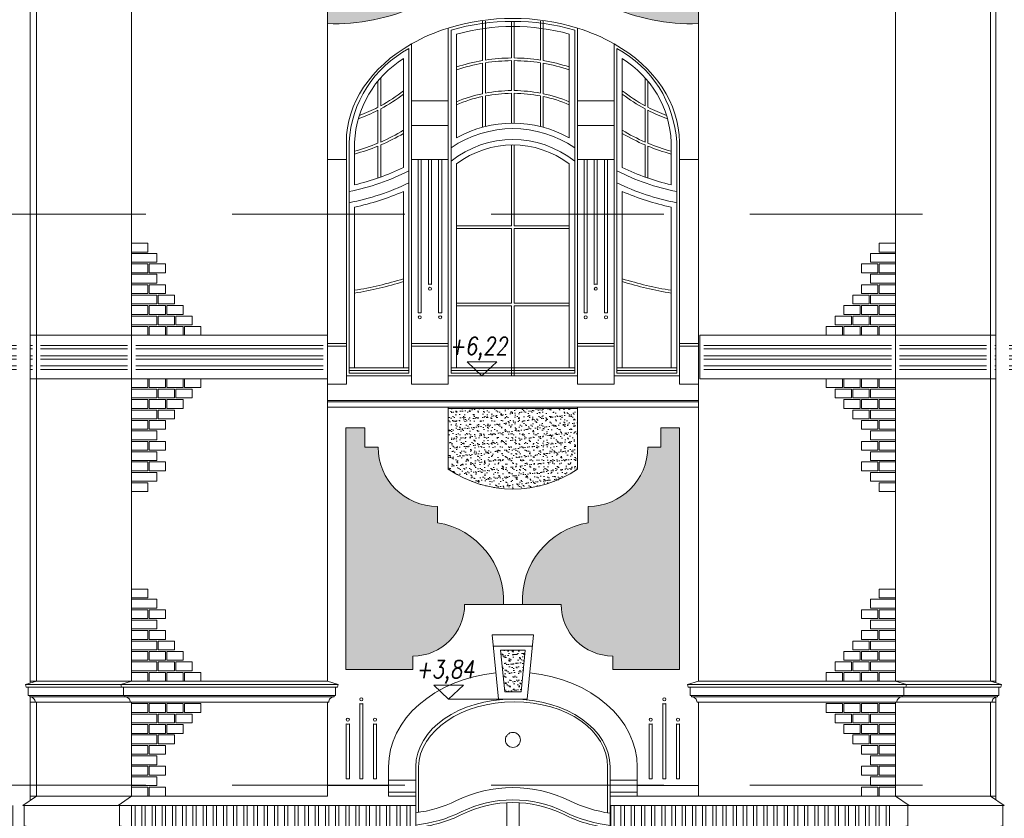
# Model space of a CAD drawing. Header units: millimetres. Extents: x 402 to 79005, y -7782 to 89952.
# Tile 384 of 426: x 47206 to 47930, y 29922 to 30509. Entities that reach past the tile are written whole.
import ezdxf

# ---------------------------------------------------------------- set-up
doc = ezdxf.new("R2010")
doc.units = ezdxf.units.MM
doc.header["$LTSCALE"] = 10
doc.linetypes.add('ACAD_ISO10W100', pattern=[18.5, 12, -3, 0.5, -3])
doc.linetypes.add('DASHED', pattern=[19.05, 12.7, -6.35])
doc.layers.get('0').update_dxf_attribs({"lineweight": 0})
doc.layers.add('kreski', color=8, linetype='Continuous', lineweight=5)
doc.layers.add('wzmiary', color=1, linetype='ACAD_ISO10W100', lineweight=50)
doc.styles.add('ROMANS1', font='simplex.shx', dxfattribs={"width": 0.8, "oblique": 10})
pattern_1 = [(37.5, (70388.3487, 23188.2296), (-0.1600031, 4.8941324), [0, -3.8608, 0, -4.318, 0, -4.1275]), (7.5, (70388.349, 23188.2296), (4.4952328, 7.168251), [0, -2.0828, 0, -3.4798, 0, -1.3335]), (327.5, (70385.2245, 23188.2296), (7.9099237, 0.01437185), [0, -1.27, 0, -4.572, 0, -5.969]), (317.5, (70385.2245, 23188.2296), (7.6355645, 2.2292932), [0, -0.635, 0, -2.9972, 0, -3.429])]
pattern_2 = [(0, (45698.195, 31769.518), (2e-15, 7.5), []), (0, (45700.695, 31767.018), (2e-15, 7.5), [])]

# ---------------------------------------------------------------- blocks, each defined once
blk = doc.blocks.new('zw$5EF')
at = {"linetype": 'DASHED'}
for points in [[(712.23, 669), (-1766.19, 669)], [(712.23, 249), (-1766.19, 249)]]:
    blk.add_lwpolyline(points, dxfattribs=at)

msp = doc.modelspace()

# ---------------------------------------------------------------- hatches: boundary and pattern name
h = msp.add_hatch()
h.set_pattern_fill('AR-SAND,_O', color=8, scale=0.1)
h.set_pattern_definition(pattern_1)
h.paths.add_polyline_path([(47432.172, 30655.313), (47432.172, 30506.253, 0.2321299), (47551.672, 30560.013), (47585.672, 30560.013, 0.2321299), (47705.172, 30506.253), (47705.172, 30655.313)])
h.paths.add_polyline_path([(47691.172, 30641.313), (47691.172, 30529.293, -0.205282), (47616.172, 30562.013), (47598.672, 30562.013, 0.9349231), (47538.672, 30562.013), (47521.172, 30562.013, -0.205282), (47446.172, 30529.293), (47446.172, 30641.313)], flags=16)
h = msp.add_hatch()
h.set_pattern_fill('ANSI32,_O', color=8, scale=20, angle=315)
h.set_pattern_definition(pattern_2)
h.paths.add_polyline_path([(47285.172, 30274.033), (47221.172, 30274.033), (47221.172, 30248.133), (47285.172, 30248.133)])
h.paths.add_polyline_path([(47429.172, 30274.033), (47291.172, 30274.033), (47291.172, 30248.133), (47429.172, 30248.133)])
h.paths.add_polyline_path([(47213.482, 30274.033), (47213.482, 30248.133), (47215.172, 30248.133), (47215.172, 30274.033)])
h.paths.add_polyline_path([(47203.482, 30248.133), (47203.482, 30274.033), (47111.168, 30274.033), (47111.168, 30248.133)])
h = msp.add_hatch()
h.set_pattern_fill('ANSI32,_O', color=8, scale=20, angle=315)
h.set_pattern_definition(pattern_2)
h.paths.add_polyline_path([(47847.168, 30274.033), (47709.168, 30274.033), (47709.168, 30248.133), (47847.168, 30248.133)])
h.paths.add_polyline_path([(47917.168, 30274.033), (47853.168, 30274.033), (47853.168, 30248.133), (47917.168, 30248.133)])
h.paths.add_polyline_path([(47933.862, 30274.033), (47933.862, 30248.133), (48031.176, 30248.133), (48031.176, 30274.033)])
h.paths.add_polyline_path([(47923.862, 30248.133), (47923.862, 30274.033), (47923.168, 30274.033), (47923.168, 30248.133)])
h = msp.add_hatch()
h.set_pattern_fill('AR-SAND,_O', color=8, scale=0.1)
h.set_pattern_definition(pattern_1)
h.paths.add_polyline_path([(47521.172, 30178.562, 0.3069983), (47616.172, 30178.562), (47616.172, 30223.133), (47521.172, 30223.133), (47521.172, 30178.562)])
h = msp.add_hatch()
h.set_pattern_fill('AR-SAND,_O', color=8, scale=0.1)
h.set_pattern_definition(pattern_1)
h.paths.add_polyline_path([(47624.172, 30139.213, 0.3813969), (47575.672, 30079.213), (47604.172, 30079.213, 0.4142136), (47642.172, 30041.213), (47642.172, 30031.213), (47691.172, 30031.213), (47691.172, 30208.896), (47677.559, 30208.896), (47677.559, 30194.896), (47667.855, 30194.896, -0.4142136), (47624.172, 30151.213)])
h.paths.add_polyline_path([(47513.172, 30139.213), (47513.172, 30151.213, -0.4142136), (47469.489, 30194.896), (47459.785, 30194.896), (47459.785, 30208.896), (47445.785, 30208.896), (47445.785, 30031.213), (47495.172, 30031.213), (47495.172, 30041.213, 0.4142136), (47533.172, 30079.213), (47561.672, 30079.213, 0.3813969)])
h = msp.add_hatch()
h.set_pattern_fill('AR-SAND,_O', color=8, scale=0.1)
h.set_pattern_definition(pattern_1)
h.paths.add_polyline_path([(47577.788, 30045.402), (47559.556, 30045.402), (47562.663, 30014.902), (47574.681, 30014.902)])
at = {"layer": 'kreski'}
h = msp.add_hatch(dxfattribs=at)
h.set_pattern_fill('ANSI32', color=8, scale=20, angle=45, style=0)
h.set_pattern_definition([(90, (45698.195, 31769.518), (-7.5, 1e-15), []), (90, (45700.695, 31772.018), (-7.5, 1e-15), [])])
h.paths.add_polyline_path([(45849.161, 29931.213), (45719.665, 29931.213), (45719.665, 29916.213), (45849.161, 29916.213)])
h.paths.add_polyline_path([(46506.05, 29931.213), (45933.28, 29931.213), (45933.28, 29916.213), (46506.05, 29916.213)])
h.paths.add_polyline_path([(46626.93, 29931.213), (46590.168, 29931.213), (46590.168, 29916.213), (46626.93, 29916.213)])
h.paths.add_polyline_path([(46944.614, 29931.213), (46626.93, 29931.213), (46626.93, 29916.213), (46944.614, 29916.213)])
h.paths.add_polyline_path([(47203.482, 29931.213), (46944.614, 29931.213), (46944.614, 29916.213), (47203.482, 29916.213)])
h.paths.add_polyline_path([(47497.172, 29931.213), (47288.172, 29931.213), (47288.172, 29916.213), (47497.172, 29916.213)])
h.paths.add_polyline_path([(47850.172, 29931.213), (47640.172, 29931.213), (47640.172, 29916.213), (47850.172, 29916.213)])

# ---------------------------------------------------------------- linework, layer by layer
for p, q in [((47432.172, 30022.713), (47432.172, 31145.213)), ((47705.172, 30022.713), (47705.172, 31145.213)), ((47521.172, 30503.013), (47521.172, 30241.133)), ((47616.172, 30503.013), (47616.172, 30241.133)), ((47494.172, 30491.37), (47494.172, 30241.133)), ((47643.172, 30241.133), (47643.172, 30491.37)), ((47446.172, 30241.133), (47446.172, 30419.133)), ((47691.172, 30241.133), (47691.172, 30419.133)), ((47494.172, 30247.133), (47446.172, 30247.133)), ((47616.172, 30247.133), (47521.172, 30247.133)), ((47691.172, 30247.133), (47643.172, 30247.133)), ((47446.172, 30241.133), (47432.172, 30241.133)), ((47521.172, 30241.133), (47494.172, 30241.133)), ((47643.172, 30241.133), (47616.172, 30241.133)), ((47705.172, 30241.133), (47691.172, 30241.133)), ((47558.172, 30009.402), (47553.432, 30056.699)), ((47583.912, 30056.699), (47553.432, 30056.699)), ((47579.172, 30009.402), (47583.912, 30056.699)), ((47440.172, 30020.213), (47210.172, 30020.213)), ((47432.172, 30022.713), (47213.482, 30022.713)), ((47432.172, 30022.713), (47440.172, 30020.213)), ((47440.172, 30020.213), (47432.172, 30020.213)), ((47440.172, 30020.213), (47439.672, 30018.213)), ((47705.172, 30022.713), (47697.172, 30020.213)), ((47697.172, 30020.213), (47697.672, 30018.213)), ((47697.172, 30020.213), (47705.172, 30020.213)), ((47697.172, 30020.213), (47928.172, 30020.213)), ((47705.172, 30022.713), (47923.862, 30022.713)), ((47438.172, 30018.213), (47210.672, 30018.213)), ((47212.172, 30012.213), (47437.172, 30012.213)), ((47437.172, 30012.213), (47432.172, 30012.213)), ((47439.672, 30018.213), (47438.172, 30018.213)), ((47699.172, 30018.213), (47697.672, 30018.213)), ((47699.172, 30018.213), (47927.672, 30018.213)), ((47926.172, 30012.213), (47699.172, 30012.213)), ((47700.172, 30012.213), (47705.172, 30012.213)), ((47213.172, 30011.213), (47437.172, 30011.213)), ((47213.482, 30007.213), (47432.172, 30007.213)), ((47925.172, 30011.213), (47700.172, 30011.213)), ((47923.862, 30007.213), (47704.172, 30007.213)), ((47497.172, 29959.703), (47497.172, 29697.213)), ((47640.172, 29959.703), (47640.172, 29697.213)), ((47638.172, 29946.393), (47638.172, 29925.94)), ((47477.172, 29945.893), (47432.172, 29945.893)), ((47660.172, 29945.893), (47705.172, 29945.893)), ((47213.482, 29938.213), (47432.172, 29938.213)), ((47640.172, 29938.213), (47923.862, 29938.213)), ((47208.172, 29931.213), (47497.172, 29931.213)), ((47432.172, 29931.213), (47497.172, 29931.213)), ((47705.172, 29931.213), (47640.172, 29931.213)), ((47640.172, 29931.213), (47930.172, 29931.213))]:
    msp.add_line(p, q)
at = {"color": 8}
for p, q in [((47546.422, 30508.133), (47546.422, 30479.134)), ((47548.422, 30508.133), (47548.422, 30479.458)), ((47567.672, 30508.133), (47567.672, 30481.009)), ((47569.672, 30508.133), (47569.672, 30481.009)), ((47588.922, 30508.133), (47588.922, 30479.458)), ((47590.922, 30508.133), (47590.922, 30479.134)), ((47521.172, 30241.133), (47521.172, 30503.013)), ((47616.172, 30241.133), (47616.172, 30503.013)), ((47494.172, 30241.133), (47494.172, 30491.37)), ((47546.422, 30477.105), (47546.422, 30454.711)), ((47548.422, 30477.434), (47548.422, 30455.109)), ((47567.672, 30479.009), (47567.672, 30457.009)), ((47569.672, 30479.009), (47569.672, 30457.009)), ((47588.922, 30477.434), (47588.922, 30455.11)), ((47590.922, 30477.105), (47590.922, 30454.711)), ((47469.422, 30444.81), (47469.422, 30464.061)), ((47471.422, 30445.873), (47471.422, 30466.401)), ((47665.922, 30445.873), (47665.922, 30466.401)), ((47667.922, 30444.81), (47667.922, 30464.061)), ((47567.672, 30455.009), (47567.672, 30433.007)), ((47569.672, 30455.009), (47569.672, 30433.007)), ((47521.172, 30449.413), (47494.172, 30449.413)), ((47546.422, 30452.666), (47546.422, 30430.037)), ((47548.422, 30453.073), (47548.422, 30430.555)), ((47588.922, 30453.073), (47588.922, 30430.555)), ((47590.922, 30452.666), (47590.922, 30430.037)), ((47616.172, 30449.413), (47643.172, 30449.413)), ((47469.422, 30418.35), (47469.422, 30442.561)), ((47471.422, 30419.199), (47471.422, 30443.602)), ((47665.922, 30419.199), (47665.922, 30443.602)), ((47667.922, 30418.35), (47667.922, 30442.561)), ((47521.172, 30431.413), (47494.172, 30431.413)), ((47616.172, 30431.413), (47643.172, 30431.413)), ((47471.422, 30393.384), (47471.422, 30417.022)), ((47567.672, 30417.006), (47567.672, 30357.633)), ((47569.672, 30417.006), (47569.672, 30357.633)), ((47665.922, 30393.384), (47665.922, 30417.022)), ((47469.422, 30392.674), (47469.422, 30416.187)), ((47667.922, 30392.674), (47667.922, 30416.187)), ((47446.172, 30406.413), (47432.172, 30406.413)), ((47432.172, 30406.413), (47446.172, 30406.413)), ((47521.172, 30406.413), (47494.172, 30406.413)), ((47616.172, 30406.413), (47643.172, 30406.413)), ((47705.172, 30406.413), (47691.172, 30406.413)), ((47567.672, 30355.633), (47567.672, 30300.633)), ((47569.672, 30355.633), (47569.672, 30300.633)), ((47567.672, 30298.633), (47567.672, 30247.133)), ((47569.672, 30298.633), (47569.672, 30247.133)), ((47446.172, 30271.133), (47432.172, 30271.133)), ((47446.172, 30269.133), (47432.172, 30269.133)), ((47521.172, 30271.133), (47494.172, 30271.133)), ((47521.172, 30269.133), (47494.172, 30269.133)), ((47643.172, 30271.133), (47616.172, 30271.133)), ((47643.172, 30269.133), (47616.172, 30269.133)), ((47705.172, 30271.133), (47691.172, 30271.133)), ((47705.172, 30269.133), (47691.172, 30269.133)), ((47432.172, 30229.133), (47705.172, 30229.133)), ((47432.172, 30228.133), (47705.172, 30228.133)), ((47432.172, 30224.133), (47705.172, 30224.133)), ((47521.172, 30178.562), (47521.172, 30224.133)), ((47616.172, 30223.133), (47521.172, 30223.133)), ((47616.172, 30224.133), (47616.172, 30178.562)), ((47445.785, 30031.213), (47445.785, 30208.896)), ((47445.785, 30208.896), (47459.785, 30208.896)), ((47459.785, 30208.896), (47459.785, 30194.896)), ((47677.559, 30208.896), (47677.559, 30194.896)), ((47691.172, 30208.896), (47677.559, 30208.896)), ((47691.172, 30208.896), (47691.172, 30031.213)), ((47459.785, 30194.896), (47469.489, 30194.896)), ((47677.559, 30194.896), (47667.855, 30194.896)), ((47513.172, 30151.213), (47513.172, 30139.213)), ((47624.172, 30151.213), (47624.172, 30139.213)), ((47533.172, 30079.213), (47604.172, 30079.213)), ((47554.264, 30048.402), (47583.08, 30048.402)), ((47495.172, 30031.213), (47495.172, 30041.213)), ((47562.663, 30014.902), (47559.556, 30045.402)), ((47559.556, 30045.402), (47577.788, 30045.402)), ((47574.681, 30014.902), (47577.788, 30045.402)), ((47642.172, 30031.213), (47642.172, 30041.213)), ((47445.785, 30031.213), (47495.172, 30031.213)), ((47691.172, 30031.213), (47642.172, 30031.213)), ((47562.663, 30014.902), (47574.681, 30014.902)), ((47437.172, 30011.213), (47432.172, 30011.213)), ((47558.172, 30009.402), (47579.172, 30009.402)), ((47700.172, 30011.213), (47705.172, 30011.213)), ((47477.172, 29959.703), (47477.172, 29945.893)), ((47660.172, 29959.703), (47660.172, 29949.893)), ((47499.172, 29949.074), (47499.172, 29926.24)), ((47477.172, 29941.213), (47497.172, 29941.213)), ((47640.172, 29941.213), (47660.172, 29941.213)), ((47477.172, 29938.213), (47497.172, 29938.213)), ((47660.172, 29938.213), (47640.172, 29938.213))]:
    msp.add_line(p, q, dxfattribs=at)
at = {"color": 7}
for p, q in [((47545.879, 30247.133), (47587.28, 30247.133)), ((47521.412, 30009.402), (47562.812, 30009.402))]:
    msp.add_line(p, q, dxfattribs=at)
for points in [[(47213.482, 30021.56), (47213.482, 31278.475), (47165.923, 31321.259), (47165.923, 31330.51)], [(47923.862, 30021.56), (47923.862, 31278.475), (47971.421, 31321.259), (47971.421, 31330.51)], [(47213.482, 29934.93), (47213.482, 30010.992)], [(47432.172, 30007.213), (47432.172, 29938.213)], [(47705.172, 30007.213), (47705.172, 29938.213)], [(47923.862, 29935.63), (47923.862, 30010.992)]]:
    msp.add_lwpolyline(points)
for points in [[(47218.172, 29938.213), (47218.172, 30007.213), (47217.172, 30007.213, 0.4142136), (47213.172, 30011.213), (47213.172, 30012.213), (47212.172, 30012.213), (47212.172, 30018.213), (47210.672, 30018.213), (47210.172, 30020.213), (47218.172, 30022.713), (47218.172, 31236.193)], [(47920.172, 29938.213), (47920.172, 30007.213), (47921.172, 30007.213, -0.4142136), (47925.172, 30011.213), (47925.172, 30012.213), (47926.172, 30012.213), (47926.172, 30018.213), (47927.672, 30018.213), (47928.172, 30020.213), (47920.172, 30022.713), (47920.172, 31236.193)], [(47218.172, 29907.213), (47218.172, 29908.713), (47216.672, 29908.713, 0.4142136), (47210.672, 29914.713), (47210.672, 29916.213), (47209.172, 29916.213), (47209.172, 29931.213), (47208.172, 29931.213), (47218.172, 29938.213)], [(47920.172, 29907.213), (47920.172, 29908.713), (47921.672, 29908.713, -0.4142136), (47927.672, 29914.713), (47927.672, 29916.213), (47929.172, 29916.213), (47929.172, 29931.213), (47930.172, 29931.213), (47920.172, 29938.213)]]:
    msp.add_lwpolyline(points, format="xyb", dxfattribs=at)
for points in [[(47288.172, 29938.213), (47288.172, 30007.213), (47287.172, 30007.213, 0.4142136), (47283.172, 30011.213), (47283.172, 30012.213), (47282.172, 30012.213), (47282.172, 30018.213), (47280.672, 30018.213), (47280.172, 30020.213), (47288.172, 30022.713), (47288.172, 31236.193)], [(47850.172, 29938.213), (47850.172, 30007.213), (47851.172, 30007.213, -0.4142136), (47855.172, 30011.213), (47855.172, 30012.213), (47856.172, 30012.213), (47856.172, 30018.213), (47857.672, 30018.213), (47858.172, 30020.213), (47850.172, 30022.713), (47850.172, 31236.193)], [(47432.172, 30007.213), (47433.172, 30007.213, -0.4142136), (47437.172, 30011.213), (47437.172, 30012.213), (47438.172, 30012.213), (47438.172, 30018.213)], [(47705.172, 30007.213), (47704.172, 30007.213, 0.4142136), (47700.172, 30011.213), (47700.172, 30012.213), (47699.172, 30012.213), (47699.172, 30018.213)], [(47288.172, 29907.213), (47288.172, 29908.713), (47286.672, 29908.713, 0.4142136), (47280.672, 29914.713), (47280.672, 29916.213), (47279.172, 29916.213), (47279.172, 29931.213), (47278.172, 29931.213), (47288.172, 29938.213)], [(47850.172, 29907.213), (47850.172, 29908.713), (47851.672, 29908.713, -0.4142136), (47857.672, 29914.713), (47857.672, 29916.213), (47859.172, 29916.213), (47859.172, 29931.213), (47860.172, 29931.213), (47850.172, 29938.213)]]:
    msp.add_lwpolyline(points, format="xyb")
at = {"color": 8}
for points in [[(47614.172, 30501.535), (47614.172, 30249.133), (47523.172, 30249.133), (47523.172, 30501.535, -0.1401128)], [(47527.172, 30422.143), (47527.172, 30498.503, -0.1353208), (47610.172, 30498.531), (47610.172, 30422.143, 0.2619352)], [(47492.172, 30487.873), (47492.172, 30249.133), (47448.172, 30249.133), (47448.172, 30419.133, -0.2624482)], [(47645.172, 30487.873), (47645.172, 30249.133), (47689.172, 30249.133), (47689.172, 30419.133, 0.2624482)], [(47488.172, 30400.508), (47488.172, 30480.494, 0.247139), (47452.172, 30419.133), (47452.172, 30387.688, 0.0572579)], [(47649.172, 30400.508), (47649.172, 30480.494, -0.247139), (47685.172, 30419.133), (47685.172, 30387.688, -0.0572579)], [(47610.172, 30403.05), (47610.172, 30253.133), (47527.172, 30253.133), (47527.172, 30403.05, -0.3364591)], [(47488.172, 30382.866, -0.0516805), (47452.172, 30371.302), (47452.172, 30253.133), (47488.172, 30253.133)], [(47649.172, 30382.866, 0.0516805), (47685.172, 30371.302), (47685.172, 30253.133), (47649.172, 30253.133)]]:
    msp.add_lwpolyline(points, format="xyb", close=True, dxfattribs=at)
for points in [[(47499.047, 30293.48), (47499.047, 30406.413), (47501.297, 30406.413), (47501.297, 30293.48, 0.1715729), (47499.047, 30293.48, 0)], [(47506.547, 30314.467), (47506.547, 30406.413), (47508.797, 30406.413), (47508.797, 30314.467, 0.1715729), (47506.547, 30314.467, 0)], [(47514.047, 30293.48), (47514.047, 30406.413), (47516.297, 30406.413), (47516.297, 30293.48, 0.1715729), (47514.047, 30293.48, 0)], [(47621.047, 30293.48), (47621.047, 30406.413), (47623.297, 30406.413), (47623.297, 30293.48, 0.1715729), (47621.047, 30293.48, 0)], [(47628.547, 30314.467), (47628.547, 30406.413), (47630.797, 30406.413), (47630.797, 30314.467, 0.1715729), (47628.547, 30314.467, 0)], [(47636.047, 30293.48), (47636.047, 30406.413), (47638.297, 30406.413), (47638.297, 30293.48, 0.1715729), (47636.047, 30293.48, 0)], [(47456.099, 30006.238), (47456.099, 29950.985), (47458.349, 29950.985), (47458.349, 30006.238, -0.1715729), (47456.099, 30006.238, 0)], [(47681.245, 30006.238), (47681.245, 29950.985), (47678.995, 29950.985), (47678.995, 30006.238, 0.1715729), (47681.245, 30006.238, 0)], [(47446.099, 29991.238), (47446.099, 29950.985), (47448.349, 29950.985), (47448.349, 29991.238, -0.1715729), (47446.099, 29991.238, 0)], [(47466.099, 29991.238), (47466.099, 29950.985), (47468.349, 29950.985), (47468.349, 29991.238, -0.1715729), (47466.099, 29991.238, 0)], [(47671.245, 29991.238), (47671.245, 29950.985), (47668.995, 29950.985), (47668.995, 29991.238, 0.1715729), (47671.245, 29991.238, 0)], [(47691.245, 29991.238), (47691.245, 29950.985), (47688.995, 29950.985), (47688.995, 29991.238, 0.1715729), (47691.245, 29991.238, 0)], [(47497.172, 29925.982, 0.0850268), (47526.689, 29934.681, -0.2321645), (47610.655, 29934.681, 0.0796768), (47640.172, 29925.64)], [(47497.172, 29916.926, 0.087685), (47530.654, 29926.602, -0.2321645), (47606.69, 29926.602, 0.0826331), (47640.172, 29916.561)], [(47497.172, 29914.915, 0.0882119), (47531.535, 29924.806, -0.2321645), (47605.809, 29924.806, 0.0832231), (47640.172, 29914.545)]]:
    msp.add_lwpolyline(points, format="xyb", dxfattribs=at)
for points in [[(47567.672, 30357.633), (47527.172, 30357.633), (47527.172, 30355.633), (47567.672, 30355.633)], [(47569.672, 30355.633), (47610.172, 30355.633), (47610.172, 30357.633), (47569.672, 30357.633)], [(47567.672, 30300.633), (47527.172, 30300.633), (47527.172, 30298.633), (47567.672, 30298.633)], [(47569.672, 30298.633), (47610.172, 30298.633), (47610.172, 30300.633), (47569.672, 30300.633)], [(47638.172, 29925.94), (47638.172, 29961.119)], [(47499.172, 29959.703), (47499.172, 29926.24)], [(47564.172, 29933.308), (47564.172, 29698.213), (47573.172, 29698.213), (47573.172, 29933.308)]]:
    msp.add_lwpolyline(points, dxfattribs=at)
for points in [[(47492.172, 30251.133), (47492.172, 30253.133), (47448.172, 30253.133), (47448.172, 30251.133)], [(47523.172, 30251.133), (47523.172, 30253.133), (47614.172, 30253.133), (47614.172, 30251.133)], [(47645.172, 30251.133), (47645.172, 30253.133), (47689.172, 30253.133), (47689.172, 30251.133)]]:
    msp.add_lwpolyline(points, close=True, dxfattribs=at)
for points in [[(47477.172, 29949.893), (47497.172, 29949.893), (47497.172, 29938.213), (47477.172, 29938.213)], [(47640.172, 29949.893), (47660.172, 29949.893), (47660.172, 29938.213), (47640.172, 29938.213)]]:
    msp.add_lwpolyline(points, close=True)
for centre, radius in [((47507.672, 30311.285), 1.125), ((47629.672, 30311.285), 1.125), ((47500.172, 30290.299), 1.125), ((47500.172, 30290.299), 1.125), ((47515.172, 30290.299), 1.125), ((47515.172, 30290.299), 1.125), ((47622.172, 30290.299), 1.125), ((47622.172, 30290.299), 1.125), ((47637.172, 30290.299), 1.125), ((47637.172, 30290.299), 1.125), ((47457.224, 30009.42), 1.125), ((47457.224, 30009.42), 1.125), ((47680.12, 30009.42), 1.125), ((47680.12, 30009.42), 1.125), ((47447.224, 29994.42), 1.125), ((47447.224, 29994.42), 1.125), ((47467.224, 29994.42), 1.125), ((47467.224, 29994.42), 1.125), ((47670.12, 29994.42), 1.125), ((47670.12, 29994.42), 1.125), ((47690.12, 29994.42), 1.125), ((47690.12, 29994.42), 1.125), ((47568.672, 29979.548), 5.5)]:
    msp.add_circle(centre, radius, dxfattribs=at)
for centre, radius, start, end in [((47437.143, 30654.897), 148.728, 268.084537, 320.358991), ((47700.201, 30654.897), 148.728, 219.641009, 271.915463), ((47561.832, 30371.601), 137.559, 107.192374, 119.462945), ((47575.653, 30371.927), 137.206, 60.521204, 72.823477), ((47568.672, 30348.36), 132.653, 99.655925, 108.230845), ((47568.672, 30348.36), 130.653, 99.805183, 108.519975), ((47568.672, 30348.36), 132.653, 90.431954, 98.780771), ((47568.672, 30348.36), 130.653, 90.438566, 98.916271), ((47568.672, 30348.36), 132.653, 81.219289, 89.568102), ((47568.672, 30348.36), 130.653, 81.083789, 89.561491), ((47568.672, 30348.36), 132.653, 71.769214, 80.344135), ((47568.672, 30348.36), 130.653, 71.480085, 80.194877), ((47414.381, 30550.766), 119.4, 298.537216, 308.17131), ((47414.381, 30550.766), 121.4, 298.025152, 307.433001), ((47568.672, 30348.36), 108.653, 101.816653, 112.454506), ((47568.672, 30348.36), 108.653, 90.527369, 100.741213), ((47568.672, 30348.36), 106.653, 90.537258, 100.945099), ((47568.672, 30348.36), 108.653, 79.25886, 89.4727), ((47568.672, 30348.36), 106.653, 79.054976, 89.462811), ((47568.672, 30348.36), 108.653, 67.545568, 78.18342), ((47722.963, 30550.766), 119.4, 231.82869, 241.462784), ((47722.963, 30550.766), 121.4, 232.566999, 241.974848), ((47568.672, 30348.36), 106.653, 102.041532, 112.899269), ((47568.672, 30348.36), 106.653, 67.100807, 77.958542), ((47414.381, 30550.766), 121.4, 289.526423, 296.961044), ((47414.381, 30550.766), 119.4, 290.232308, 297.450298), ((47722.963, 30550.766), 119.4, 242.549702, 249.767692), ((47722.963, 30550.766), 121.4, 243.038956, 250.473577), ((47414.381, 30550.766), 143.4, 293.439124, 300.969454), ((47414.381, 30550.766), 145.4, 293.097876, 300.497639), ((47568.672, 30348.36), 80.653, 55.657207, 124.342905), ((47722.963, 30550.766), 143.4, 239.030546, 246.560876), ((47722.963, 30550.766), 145.4, 239.502361, 246.902124), ((47414.381, 30550.766), 143.4, 285.27987, 292.570965), ((47568.672, 30348.36), 72.653, 51.225134, 128.774996), ((47722.963, 30550.766), 143.4, 247.429035, 254.72013), ((47414.381, 30550.766), 145.4, 285.064673, 292.24376), ((47722.963, 30550.766), 145.4, 247.75624, 254.935327), ((47414.381, 30550.766), 171.4, 281.370094, 296.99134), ((47722.963, 30550.766), 171.4, 243.00866, 258.629906), ((47414.381, 30550.766), 179.4, 280.856758, 295.69732), ((47722.963, 30550.766), 179.4, 244.30268, 259.143242), ((47414.381, 30550.766), 243.569, 278.925724, 287.635239), ((47414.381, 30550.766), 245.569, 278.852443, 287.486958), ((47722.963, 30550.766), 243.569, 252.364761, 261.074276), ((47722.963, 30550.766), 245.569, 252.513042, 261.147557), ((47513.172, 30194.896), 43.683, 180, 270), ((47624.172, 30194.896), 43.683, 270, 0), ((47568.672, 30248.633), 84.653, 235.867157, 304.132738), ((47503.814, 30082.046), 57.927, 357.196375, 80.703153), ((47633.53, 30082.046), 57.927, 99.296847, 182.803625), ((47495.172, 30079.213), 38, 270, 0), ((47642.172, 30079.213), 38, 180, 270)]:
    msp.add_arc(centre, radius, start, end, dxfattribs=at)
for centre, major_axis, ratio, start_param, end_param in [((47568.672, 30419.133), (-122.5, 0), 0.7428571, 4.3141941, 5.1105839), ((47568.672, 30419.133), (-122.5, 0), 0.7428571, 5.3661337, 6.2831853), ((47568.672, 29959.703), (-71.5, 0), 0.6973812, 3.1415927, 6.2831853)]:
    msp.add_ellipse(centre, major_axis=major_axis, ratio=ratio, start_param=start_param, end_param=end_param)
for centre, major_axis, ratio, start_param, end_param in [((47568.672, 30419.133), (-122.5, 0), 0.7428571, 3.1415927, 4.0586443), ((47568.672, 29959.703), (-91.5, 0), 0.7634553, 4.8489313, 6.2831853), ((47568.672, 29959.703), (-91.5, 0), 0.7634553, 3.1415927, 4.5758466), ((47568.672, 29959.703), (69.501, 1.348), 0.6887509, -0.0281435, 3.1134491)]:
    msp.add_ellipse(centre, major_axis=major_axis, ratio=ratio, start_param=start_param, end_param=end_param, dxfattribs=at)
at = {"layer": 'kreski'}
for points in [[(47288.172, 30338.208), (47300.172, 30338.208), (47300.172, 30344.708), (47288.172, 30344.708)], [(47850.172, 30338.208), (47838.172, 30338.208), (47838.172, 30344.708), (47850.172, 30344.708)], [(47288.172, 30330.793), (47306.672, 30330.793), (47306.672, 30337.293), (47288.172, 30337.293)], [(47850.172, 30330.793), (47831.672, 30330.793), (47831.672, 30337.293), (47850.172, 30337.293)], [(47288.172, 30323.113), (47300.172, 30323.113), (47300.172, 30329.613), (47288.172, 30329.613)], [(47301.172, 30323.113), (47313.172, 30323.113), (47313.172, 30329.613), (47301.172, 30329.613)], [(47837.172, 30323.113), (47825.172, 30323.113), (47825.172, 30329.613), (47837.172, 30329.613)], [(47850.172, 30323.113), (47838.172, 30323.113), (47838.172, 30329.613), (47850.172, 30329.613)], [(47288.172, 30315.433), (47306.672, 30315.433), (47306.672, 30321.933), (47288.172, 30321.933)], [(47850.172, 30315.433), (47831.672, 30315.433), (47831.672, 30321.933), (47850.172, 30321.933)], [(47288.172, 30307.753), (47300.172, 30307.753), (47300.172, 30314.253), (47288.172, 30314.253)], [(47301.172, 30307.753), (47313.172, 30307.753), (47313.172, 30314.253), (47301.172, 30314.253)], [(47837.172, 30307.753), (47825.172, 30307.753), (47825.172, 30314.253), (47837.172, 30314.253)], [(47850.172, 30307.753), (47838.172, 30307.753), (47838.172, 30314.253), (47850.172, 30314.253)], [(47288.172, 30300.073), (47306.672, 30300.073), (47306.672, 30306.573), (47288.172, 30306.573)], [(47307.672, 30300.073), (47319.672, 30300.073), (47319.672, 30306.573), (47307.672, 30306.573)], [(47830.672, 30300.073), (47818.672, 30300.073), (47818.672, 30306.573), (47830.672, 30306.573)], [(47850.172, 30300.073), (47831.672, 30300.073), (47831.672, 30306.573), (47850.172, 30306.573)], [(47288.172, 30292.393), (47300.172, 30292.393), (47300.172, 30298.893), (47288.172, 30298.893)], [(47301.172, 30292.393), (47313.172, 30292.393), (47313.172, 30298.893), (47301.172, 30298.893)], [(47314.172, 30292.393), (47326.172, 30292.393), (47326.172, 30298.893), (47314.172, 30298.893)], [(47824.172, 30292.393), (47812.172, 30292.393), (47812.172, 30298.893), (47824.172, 30298.893)], [(47837.172, 30292.393), (47825.172, 30292.393), (47825.172, 30298.893), (47837.172, 30298.893)], [(47850.172, 30292.393), (47838.172, 30292.393), (47838.172, 30298.893), (47850.172, 30298.893)], [(47288.172, 30284.713), (47306.672, 30284.713), (47306.672, 30291.213), (47288.172, 30291.213)], [(47307.672, 30284.713), (47319.672, 30284.713), (47319.672, 30291.213), (47307.672, 30291.213)], [(47320.672, 30284.713), (47332.672, 30284.713), (47332.672, 30291.213), (47320.672, 30291.213)], [(47817.672, 30284.713), (47805.672, 30284.713), (47805.672, 30291.213), (47817.672, 30291.213)], [(47830.672, 30284.713), (47818.672, 30284.713), (47818.672, 30291.213), (47830.672, 30291.213)], [(47850.172, 30284.713), (47831.672, 30284.713), (47831.672, 30291.213), (47850.172, 30291.213)], [(47288.172, 30277.033), (47300.172, 30277.033), (47300.172, 30283.533), (47288.172, 30283.533)], [(47301.172, 30277.033), (47313.172, 30277.033), (47313.172, 30283.533), (47301.172, 30283.533)], [(47314.172, 30277.033), (47326.172, 30277.033), (47326.172, 30283.533), (47314.172, 30283.533)], [(47327.172, 30277.033), (47339.172, 30277.033), (47339.172, 30283.533), (47327.172, 30283.533)], [(47811.172, 30277.033), (47799.172, 30277.033), (47799.172, 30283.533), (47811.172, 30283.533)], [(47824.172, 30277.033), (47812.172, 30277.033), (47812.172, 30283.533), (47824.172, 30283.533)], [(47837.172, 30277.033), (47825.172, 30277.033), (47825.172, 30283.533), (47837.172, 30283.533)], [(47850.172, 30277.033), (47838.172, 30277.033), (47838.172, 30283.533), (47850.172, 30283.533)], [(47288.172, 30277.033), (47218.172, 30277.033), (47218.172, 30245.133), (47288.172, 30245.133)], [(47432.172, 30277.033), (47288.172, 30277.033), (47288.172, 30245.133), (47432.172, 30245.133)], [(47706.168, 30277.033), (47850.168, 30277.033), (47850.168, 30245.133), (47706.168, 30245.133)], [(47850.168, 30277.033), (47920.168, 30277.033), (47920.168, 30245.133), (47850.168, 30245.133)], [(47288.172, 30245.133), (47300.172, 30245.133), (47300.172, 30238.633), (47288.172, 30238.633)], [(47301.172, 30245.133), (47313.172, 30245.133), (47313.172, 30238.633), (47301.172, 30238.633)], [(47314.172, 30245.133), (47326.172, 30245.133), (47326.172, 30238.633), (47314.172, 30238.633)], [(47327.172, 30245.133), (47339.172, 30245.133), (47339.172, 30238.633), (47327.172, 30238.633)], [(47811.172, 30245.133), (47799.172, 30245.133), (47799.172, 30238.633), (47811.172, 30238.633)], [(47824.172, 30245.133), (47812.172, 30245.133), (47812.172, 30238.633), (47824.172, 30238.633)], [(47837.172, 30245.133), (47825.172, 30245.133), (47825.172, 30238.633), (47837.172, 30238.633)], [(47850.172, 30245.133), (47838.172, 30245.133), (47838.172, 30238.633), (47850.172, 30238.633)], [(47288.172, 30237.453), (47306.672, 30237.453), (47306.672, 30230.953), (47288.172, 30230.953)], [(47307.672, 30237.453), (47319.672, 30237.453), (47319.672, 30230.953), (47307.672, 30230.953)], [(47320.672, 30237.453), (47332.672, 30237.453), (47332.672, 30230.953), (47320.672, 30230.953)], [(47817.672, 30237.453), (47805.672, 30237.453), (47805.672, 30230.953), (47817.672, 30230.953)], [(47830.672, 30237.453), (47818.672, 30237.453), (47818.672, 30230.953), (47830.672, 30230.953)], [(47850.172, 30237.453), (47831.672, 30237.453), (47831.672, 30230.953), (47850.172, 30230.953)], [(47288.172, 30229.773), (47300.172, 30229.773), (47300.172, 30223.273), (47288.172, 30223.273)], [(47301.172, 30229.773), (47313.172, 30229.773), (47313.172, 30223.273), (47301.172, 30223.273)], [(47314.172, 30229.773), (47326.172, 30229.773), (47326.172, 30223.273), (47314.172, 30223.273)], [(47824.172, 30229.773), (47812.172, 30229.773), (47812.172, 30223.273), (47824.172, 30223.273)], [(47837.172, 30229.773), (47825.172, 30229.773), (47825.172, 30223.273), (47837.172, 30223.273)], [(47850.172, 30229.773), (47838.172, 30229.773), (47838.172, 30223.273), (47850.172, 30223.273)], [(47288.172, 30222.093), (47306.672, 30222.093), (47306.672, 30215.593), (47288.172, 30215.593)], [(47307.672, 30222.093), (47319.672, 30222.093), (47319.672, 30215.593), (47307.672, 30215.593)], [(47830.672, 30222.093), (47818.672, 30222.093), (47818.672, 30215.593), (47830.672, 30215.593)], [(47850.172, 30222.093), (47831.672, 30222.093), (47831.672, 30215.593), (47850.172, 30215.593)], [(47288.172, 30214.413), (47300.172, 30214.413), (47300.172, 30207.913), (47288.172, 30207.913)], [(47301.172, 30214.413), (47313.172, 30214.413), (47313.172, 30207.913), (47301.172, 30207.913)], [(47837.172, 30214.413), (47825.172, 30214.413), (47825.172, 30207.913), (47837.172, 30207.913)], [(47850.172, 30214.413), (47838.172, 30214.413), (47838.172, 30207.913), (47850.172, 30207.913)], [(47288.172, 30206.733), (47306.672, 30206.733), (47306.672, 30200.233), (47288.172, 30200.233)], [(47850.172, 30206.733), (47831.672, 30206.733), (47831.672, 30200.233), (47850.172, 30200.233)], [(47288.172, 30199.053), (47300.172, 30199.053), (47300.172, 30192.553), (47288.172, 30192.553)], [(47301.172, 30199.053), (47313.172, 30199.053), (47313.172, 30192.553), (47301.172, 30192.553)], [(47837.172, 30199.053), (47825.172, 30199.053), (47825.172, 30192.553), (47837.172, 30192.553)], [(47850.172, 30199.053), (47838.172, 30199.053), (47838.172, 30192.553), (47850.172, 30192.553)], [(47288.172, 30191.373), (47306.672, 30191.373), (47306.672, 30184.873), (47288.172, 30184.873)], [(47850.172, 30191.373), (47831.672, 30191.373), (47831.672, 30184.873), (47850.172, 30184.873)], [(47288.172, 30183.957), (47300.172, 30183.957), (47300.172, 30177.457), (47288.172, 30177.457)], [(47301.172, 30183.957), (47313.172, 30183.957), (47313.172, 30177.457), (47301.172, 30177.457)], [(47837.172, 30183.957), (47825.172, 30183.957), (47825.172, 30177.457), (47837.172, 30177.457)], [(47850.172, 30183.957), (47838.172, 30183.957), (47838.172, 30177.457), (47850.172, 30177.457)], [(47288.172, 30176.277), (47306.672, 30176.277), (47306.672, 30169.777), (47288.172, 30169.777)], [(47850.172, 30176.277), (47831.672, 30176.277), (47831.672, 30169.777), (47850.172, 30169.777)], [(47288.172, 30168.597), (47300.172, 30168.597), (47300.172, 30162.097), (47288.172, 30162.097)], [(47850.172, 30168.597), (47838.172, 30168.597), (47838.172, 30162.097), (47850.172, 30162.097)], [(47288.172, 30083.888), (47300.172, 30083.888), (47300.172, 30090.388), (47288.172, 30090.388)], [(47850.172, 30083.888), (47838.172, 30083.888), (47838.172, 30090.388), (47850.172, 30090.388)], [(47288.172, 30076.473), (47306.672, 30076.473), (47306.672, 30082.973), (47288.172, 30082.973)], [(47850.172, 30076.473), (47831.672, 30076.473), (47831.672, 30082.973), (47850.172, 30082.973)], [(47288.172, 30068.793), (47300.172, 30068.793), (47300.172, 30075.293), (47288.172, 30075.293)], [(47301.172, 30068.793), (47313.172, 30068.793), (47313.172, 30075.293), (47301.172, 30075.293)], [(47837.172, 30068.793), (47825.172, 30068.793), (47825.172, 30075.293), (47837.172, 30075.293)], [(47850.172, 30068.793), (47838.172, 30068.793), (47838.172, 30075.293), (47850.172, 30075.293)], [(47288.172, 30061.113), (47306.672, 30061.113), (47306.672, 30067.613), (47288.172, 30067.613)], [(47850.172, 30061.113), (47831.672, 30061.113), (47831.672, 30067.613), (47850.172, 30067.613)], [(47288.172, 30053.433), (47300.172, 30053.433), (47300.172, 30059.933), (47288.172, 30059.933)], [(47301.172, 30053.433), (47313.172, 30053.433), (47313.172, 30059.933), (47301.172, 30059.933)], [(47837.172, 30053.433), (47825.172, 30053.433), (47825.172, 30059.933), (47837.172, 30059.933)], [(47850.172, 30053.433), (47838.172, 30053.433), (47838.172, 30059.933), (47850.172, 30059.933)], [(47288.172, 30045.753), (47306.672, 30045.753), (47306.672, 30052.253), (47288.172, 30052.253)], [(47307.672, 30045.753), (47319.672, 30045.753), (47319.672, 30052.253), (47307.672, 30052.253)], [(47830.672, 30045.753), (47818.672, 30045.753), (47818.672, 30052.253), (47830.672, 30052.253)], [(47850.172, 30045.753), (47831.672, 30045.753), (47831.672, 30052.253), (47850.172, 30052.253)], [(47288.172, 30038.073), (47300.172, 30038.073), (47300.172, 30044.573), (47288.172, 30044.573)], [(47301.172, 30038.073), (47313.172, 30038.073), (47313.172, 30044.573), (47301.172, 30044.573)], [(47314.172, 30038.073), (47326.172, 30038.073), (47326.172, 30044.573), (47314.172, 30044.573)], [(47824.172, 30038.073), (47812.172, 30038.073), (47812.172, 30044.573), (47824.172, 30044.573)], [(47837.172, 30038.073), (47825.172, 30038.073), (47825.172, 30044.573), (47837.172, 30044.573)], [(47850.172, 30038.073), (47838.172, 30038.073), (47838.172, 30044.573), (47850.172, 30044.573)], [(47288.172, 30030.393), (47306.672, 30030.393), (47306.672, 30036.893), (47288.172, 30036.893)], [(47307.672, 30030.393), (47319.672, 30030.393), (47319.672, 30036.893), (47307.672, 30036.893)], [(47320.672, 30030.393), (47332.672, 30030.393), (47332.672, 30036.893), (47320.672, 30036.893)], [(47817.672, 30030.393), (47805.672, 30030.393), (47805.672, 30036.893), (47817.672, 30036.893)], [(47830.672, 30030.393), (47818.672, 30030.393), (47818.672, 30036.893), (47830.672, 30036.893)], [(47850.172, 30030.393), (47831.672, 30030.393), (47831.672, 30036.893), (47850.172, 30036.893)], [(47288.172, 30022.713), (47300.172, 30022.713), (47300.172, 30029.213), (47288.172, 30029.213)], [(47301.172, 30022.713), (47313.172, 30022.713), (47313.172, 30029.213), (47301.172, 30029.213)], [(47314.172, 30022.713), (47326.172, 30022.713), (47326.172, 30029.213), (47314.172, 30029.213)], [(47327.172, 30022.713), (47339.172, 30022.713), (47339.172, 30029.213), (47327.172, 30029.213)], [(47811.172, 30022.713), (47799.172, 30022.713), (47799.172, 30029.213), (47811.172, 30029.213)], [(47824.172, 30022.713), (47812.172, 30022.713), (47812.172, 30029.213), (47824.172, 30029.213)], [(47837.172, 30022.713), (47825.172, 30022.713), (47825.172, 30029.213), (47837.172, 30029.213)], [(47850.172, 30022.713), (47838.172, 30022.713), (47838.172, 30029.213), (47850.172, 30029.213)], [(47288.172, 30006.213), (47300.172, 30006.213), (47300.172, 29999.713), (47288.172, 29999.713)], [(47301.172, 30006.213), (47313.172, 30006.213), (47313.172, 29999.713), (47301.172, 29999.713)], [(47314.172, 30006.213), (47326.172, 30006.213), (47326.172, 29999.713), (47314.172, 29999.713)], [(47327.172, 30006.213), (47339.172, 30006.213), (47339.172, 29999.713), (47327.172, 29999.713)], [(47811.172, 30006.213), (47799.172, 30006.213), (47799.172, 29999.713), (47811.172, 29999.713)], [(47824.172, 30006.213), (47812.172, 30006.213), (47812.172, 29999.713), (47824.172, 29999.713)], [(47837.172, 30006.213), (47825.172, 30006.213), (47825.172, 29999.713), (47837.172, 29999.713)], [(47850.172, 30006.213), (47838.172, 30006.213), (47838.172, 29999.713), (47850.172, 29999.713)], [(47288.172, 29998.533), (47306.672, 29998.533), (47306.672, 29992.033), (47288.172, 29992.033)], [(47307.672, 29998.533), (47319.672, 29998.533), (47319.672, 29992.033), (47307.672, 29992.033)], [(47320.672, 29998.533), (47332.672, 29998.533), (47332.672, 29992.033), (47320.672, 29992.033)], [(47817.672, 29998.533), (47805.672, 29998.533), (47805.672, 29992.033), (47817.672, 29992.033)], [(47830.672, 29998.533), (47818.672, 29998.533), (47818.672, 29992.033), (47830.672, 29992.033)], [(47850.172, 29998.533), (47831.672, 29998.533), (47831.672, 29992.033), (47850.172, 29992.033)], [(47288.172, 29990.853), (47300.172, 29990.853), (47300.172, 29984.353), (47288.172, 29984.353)], [(47301.172, 29990.853), (47313.172, 29990.853), (47313.172, 29984.353), (47301.172, 29984.353)], [(47314.172, 29990.853), (47326.172, 29990.853), (47326.172, 29984.353), (47314.172, 29984.353)], [(47824.172, 29990.853), (47812.172, 29990.853), (47812.172, 29984.353), (47824.172, 29984.353)], [(47837.172, 29990.853), (47825.172, 29990.853), (47825.172, 29984.353), (47837.172, 29984.353)], [(47850.172, 29990.853), (47838.172, 29990.853), (47838.172, 29984.353), (47850.172, 29984.353)], [(47288.172, 29983.173), (47306.672, 29983.173), (47306.672, 29976.673), (47288.172, 29976.673)], [(47307.672, 29983.173), (47319.672, 29983.173), (47319.672, 29976.673), (47307.672, 29976.673)], [(47830.672, 29983.173), (47818.672, 29983.173), (47818.672, 29976.673), (47830.672, 29976.673)], [(47850.172, 29983.173), (47831.672, 29983.173), (47831.672, 29976.673), (47850.172, 29976.673)], [(47288.172, 29975.493), (47300.172, 29975.493), (47300.172, 29968.993), (47288.172, 29968.993)], [(47301.172, 29975.493), (47313.172, 29975.493), (47313.172, 29968.993), (47301.172, 29968.993)], [(47837.172, 29975.493), (47825.172, 29975.493), (47825.172, 29968.993), (47837.172, 29968.993)], [(47850.172, 29975.493), (47838.172, 29975.493), (47838.172, 29968.993), (47850.172, 29968.993)], [(47288.172, 29967.813), (47306.672, 29967.813), (47306.672, 29961.313), (47288.172, 29961.313)], [(47850.172, 29967.813), (47831.672, 29967.813), (47831.672, 29961.313), (47850.172, 29961.313)], [(47288.172, 29960.133), (47300.172, 29960.133), (47300.172, 29953.633), (47288.172, 29953.633)], [(47301.172, 29960.133), (47313.172, 29960.133), (47313.172, 29953.633), (47301.172, 29953.633)], [(47837.172, 29960.133), (47825.172, 29960.133), (47825.172, 29953.633), (47837.172, 29953.633)], [(47850.172, 29960.133), (47838.172, 29960.133), (47838.172, 29953.633), (47850.172, 29953.633)], [(47288.172, 29952.453), (47306.672, 29952.453), (47306.672, 29945.953), (47288.172, 29945.953)], [(47850.172, 29952.453), (47831.672, 29952.453), (47831.672, 29945.953), (47850.172, 29945.953)], [(47288.172, 29944.773), (47300.172, 29944.773), (47300.172, 29938.273), (47288.172, 29938.273)], [(47301.172, 29944.773), (47313.172, 29944.773), (47313.172, 29938.273), (47301.172, 29938.273)], [(47837.172, 29944.773), (47825.172, 29944.773), (47825.172, 29938.273), (47837.172, 29938.273)], [(47850.172, 29944.773), (47838.172, 29944.773), (47838.172, 29938.273), (47850.172, 29938.273)]]:
    msp.add_lwpolyline(points, close=True, dxfattribs=at)
for points in [[(47213.482, 30277.033), (47218.172, 30277.033), (47218.172, 30245.133), (47213.482, 30245.133)], [(47923.862, 30245.133), (47920.168, 30245.133), (47920.168, 30277.033), (47923.862, 30277.033)]]:
    msp.add_lwpolyline(points, dxfattribs=at)
at = {"layer": 'wzmiary', "color": 7, "linetype": 'Continuous', "lineweight": 9, "ltscale": 100}
for points in [[(47534.988, 30257.545), (47545.879, 30247.133), (47556.771, 30257.545), (47534.988, 30257.545)], [(47510.52, 30019.815), (47521.412, 30009.402), (47532.303, 30019.815), (47510.52, 30019.815)]]:
    msp.add_lwpolyline(points, dxfattribs=at)

# ---------------------------------------------------------------- block references
at = {"lineweight": 0}
msp.add_blockref('zw$5EF', (47157.883, 29697.213), dxfattribs=at)

# ---------------------------------------------------------------- texts
at = {"layer": 'wzmiary', "color": 7, "linetype": 'Continuous', "lineweight": 9, "ltscale": 100, "char_height": 13, "width": 242.53427, "attachment_point": 1, "style": 'ROMANS1'}
for s, insert in [('+6,22', (47521.924, 30275.687)), ('+3,84', (47497.456, 30037.956))]:
    msp.add_mtext(s, dxfattribs=dict(at, insert=insert))

doc.saveas('drawing.dxf')
